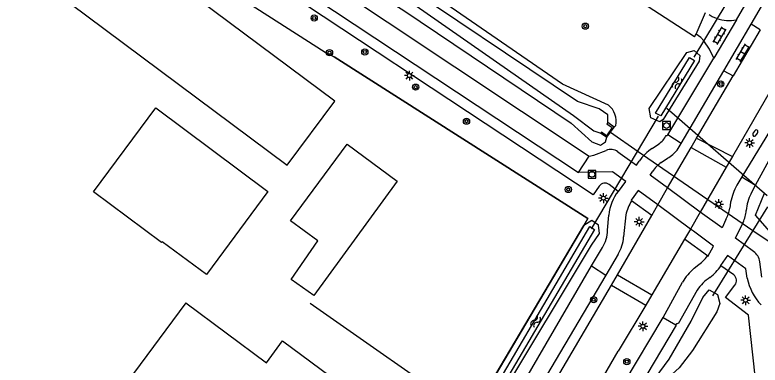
# Model space of a CAD drawing. Extents: x 136000 to 138005, y 398500 to 400500.
# Drawn here: x 137090.6 to 137186.5, y 398578.4 to 398623.5 of the extents above; entities that cross this region are included whole.
import ezdxf

# ---------------------------------------------------------------- set-up
doc = ezdxf.new("R2010")
doc.units = 0
for name, color, linetype in [('gg-afsc-erfafscheiding', 7, 'Continuous'), ('gg-afsc-hekwerk', 7, 'Continuous'), ('gg-afsc-muur', 7, 'Continuous'), ('gg-bbg-bijgebouw', 7, 'Continuous'), ('gg-bbg-gedigitaliseerde bebouwing', 7, 'Continuous'), ('gg-bbg-hoofdgebouw', 7, 'Continuous'), ('gg-knt-verharding', 7, 'Continuous'), ('gg-knt-verharding nz', 7, 'Continuous'), ('gg-kntw-bovenkant insteek waterloop', 7, 'Continuous'), ('gg-kntw-waterlijn', 7, 'Continuous'), ('gg-kwrk-duiker nz buis', 7, 'Continuous'), ('gg-kwrk-kunstwerk', 7, 'Continuous'), ('gt-grn-vlakafsluiter', 7, 'Continuous'), ('gt-symb-boom', 7, 'Continuous'), ('gt-symb-brandkraan', 7, 'Continuous'), ('gt-symb-klinker verharding', 7, 'Continuous'), ('gt-symb-lichtmast', 7, 'Continuous'), ('gt-symb-rioolschacht', 7, 'Continuous'), ('gt-symb-watersymbool', 7, 'Continuous')]:
    doc.layers.add(name, color=color, linetype=linetype)

# ---------------------------------------------------------------- blocks, each defined once
blk = doc.blocks.new('gt0-LMAST')
at = {"layer": 'gt-symb-lichtmast'}
for p, q in [((-0.182, 0.173), (-0.447, 0.438)), ((-0.005, 0.246), (-0.005, 0.621)), ((0.172, 0.173), (0.437, 0.438)), ((-0.255, -0.004), (-0.63, -0.004)), ((-0.182, -0.181), (-0.447, -0.446)), ((-0.005, -0.254), (-0.005, -0.629)), ((0.437, -0.446), (0.172, -0.181)), ((0.245, -0.004), (0.62, -0.004))]:
    blk.add_line(p, q, dxfattribs=at)
blk.add_circle((-0.005, -0.004), 0.25, dxfattribs=at)
blk = doc.blocks.new('gt0-BOOM')
at = {"layer": 'gt-symb-boom'}
for radius in [0.4, 0.2]:
    blk.add_circle((0, 0), radius, dxfattribs=at)
blk = doc.blocks.new('gt0-RS')
at = {"layer": 'gt-symb-rioolschacht'}
blk.add_lwpolyline([(-0.5, -0.5), (0.5, -0.5), (0.5, 0.5), (-0.5, 0.5)], close=True, dxfattribs=at)
blk.add_circle((0, 0), 0.375, dxfattribs=at)
blk = doc.blocks.new('gt0-WA')
at = {"layer": 'gt-symb-watersymbool'}
for centre, start, end in [((-0.323, 0.022), 28.07249, 151.92751), ((0.427, 0.422), 208.07248, 331.92751), ((-0.323, -0.428), 28.07249, 151.92751), ((0.427, -0.028), 208.07248, 331.92751)]:
    blk.add_arc(centre, 0.425, start, end, dxfattribs=at)
blk = doc.blocks.new('gt0-KL1')
at = {"layer": 'gt-symb-klinker verharding'}
for p, q in [((-1.15, 0.3), (1.15, 0.3)), ((-1, -0.3), (-1, 0.3)), ((-0.5, 0.3), (-0.5, 0.45)), ((0, -0.3), (0, 0.3)), ((0.5, 0.3), (0.5, 0.45)), ((1, -0.3), (1, 0.3)), ((-1.15, -0.3), (1.15, -0.3)), ((-0.5, -0.45), (-0.5, -0.3)), ((0.5, -0.45), (0.5, -0.3))]:
    blk.add_line(p, q, dxfattribs=at)
blk = doc.blocks.new('gt0-BR')
at = {"layer": 'gt-symb-brandkraan'}
for centre, radius, start, end in [((-0.244, 0), 0.206, 107.56694, 252.43307), ((0.599, -2.664), 3, 106.89205, 107.56694), ((0, -0.691), 0.938, 73.10799, 106.89205), ((-0.599, -2.664), 3, 72.43309, 73.10799), ((0.244, 0), 0.206, 287.56695, 72.43309), ((0.599, 2.664), 3, 252.43307, 253.10797), ((0, 0.691), 0.938, 253.10797, 286.89206), ((-0.599, 2.664), 3, 286.89206, 287.56695)]:
    blk.add_arc(centre, radius, start, end, dxfattribs=at)

msp = doc.modelspace()

# ---------------------------------------------------------------- linework, layer by layer
at = {"layer": 'gg-afsc-erfafscheiding'}
for p, q in [((137130.519, 398618.619), (137103.067, 398636.265)), ((137178.262, 398620.988), (137179.483, 398623.758)), ((137178.057, 398620.641), (137178.262, 398620.988))]:
    msp.add_line(p, q, dxfattribs=at)
msp.add_lwpolyline([(137178.057, 398620.641), (137159.467, 398632.749), (137150.498, 398633.556), (137125.618, 398649.741), (137121.585, 398652.396), (137127.251, 398661.166)], dxfattribs=at)
at = {"layer": 'gg-afsc-hekwerk'}
for p, q in [((137131.703, 398618.054), (137164.331, 398597.285)), ((137164.331, 398597.285), (137163.805, 398596.397)), ((137163.805, 398596.397), (137149.319, 398571.925))]:
    msp.add_line(p, q, dxfattribs=at)
at = {"layer": 'gg-afsc-muur'}
msp.add_lwpolyline([(137128.592, 398586.391), (137149.319, 398571.925), (137163.805, 398596.397), (137164.331, 398597.285), (137131.703, 398618.054)], dxfattribs=at)
at = {"layer": 'gg-bbg-bijgebouw'}
for points in [[(137096.709, 398638.504), (137090.614, 398630.276), (137125.668, 398604.16), (137131.78, 398612.372), (137096.709, 398638.504)], [(137115.273, 398590.075), (137109.559, 398594.306), (137109.493, 398594.218), (137100.72, 398600.73), (137108.736, 398611.51), (137123.151, 398600.766), (137115.273, 398590.075)], [(137129.1, 398587.386), (137126.181, 398589.454), (137129.578, 398594.419), (137126.089, 398596.974), (137133.386, 398606.835), (137139.794, 398602.107), (137129.1, 398587.386)]]:
    msp.add_lwpolyline(points, dxfattribs=at)
at = {"layer": 'gg-bbg-gedigitaliseerde bebouwing'}
msp.add_lwpolyline([(137112.608, 398586.44), (137105.016, 398576.207), (137110.62, 398572.05)], dxfattribs=at)
at = {"layer": 'gg-bbg-hoofdgebouw'}
msp.add_lwpolyline([(137112.608, 398586.44), (137122.987, 398578.74), (137125.041, 398581.543), (137132.35, 398576.16)], dxfattribs=at)
at = {"layer": 'gg-knt-verharding'}
for p, q in [((137183.455, 398622.838), (137192.012, 398637.427)), ((137114.678, 398635.229), (137163.145, 398603.19)), ((137183.455, 398622.838), (137180.557, 398617.899)), ((137181.837, 398616.284), (137185.336, 398622.264)), ((137186.503, 398621.54), (137185.336, 398622.264)), ((137186.503, 398621.54), (137183.041, 398615.629)), ((137174.625, 398608.042), (137180.557, 398617.899)), ((137176.348, 398606.931), (137181.837, 398616.284)), ((137178.329, 398607.636), (137183.041, 398615.629)), ((137181.837, 398616.284), (137183.041, 398615.629)), ((137192.149, 398615.799), (137184.144, 398602.64)), ((137188.452, 398614.769), (137182.931, 398605.271)), ((137176.348, 398606.931), (137174.625, 398608.042)), ((137172.63, 398606.307), (137173.447, 398606.856)), ((137175.812, 398606.092), (137176.348, 398606.931)), ((137177.645, 398606.427), (137178.329, 398607.636)), ((137178.329, 398607.636), (137182.931, 398605.271)), ((137174.596, 398601.215), (137177.645, 398606.427)), ((137177.645, 398606.427), (137182.124, 398603.889)), ((137185.92, 398601.567), (137188.38, 398606.1)), ((137163.145, 398603.19), (137164.528, 398605.307)), ((137173.763, 398604.483), (137174.595, 398605.041)), ((137182.931, 398605.271), (137182.124, 398603.889)), ((137182.124, 398603.889), (137178.805, 398598.116)), ((137184.144, 398602.64), (137183.501, 398601.57)), ((137184.144, 398602.64), (137185.92, 398601.567)), ((137168.232, 398600.776), (137167.083, 398601.672)), ((137173.332, 398599.036), (137174.596, 398601.215)), ((137185.351, 398600.518), (137185.92, 398601.567)), ((137172.553, 398597.691), (137169.976, 398599.562)), ((137182.714, 398599.38), (137182.592, 398598.619)), ((137172.553, 398597.691), (137173.332, 398599.036)), ((137178.805, 398598.116), (137177.538, 398595.911)), ((137166.86, 398595.782), (137167.06, 398597.734)), ((137168.148, 398590.031), (137172.553, 398597.691)), ((137169.225, 398597.739), (137168.944, 398594.91)), ((137177.538, 398595.911), (137176.78, 398594.628)), ((137176.78, 398594.628), (137172.587, 398587.468)), ((137179.72, 398592.474), (137176.78, 398594.628)), ((137164.79, 398591.203), (137166.218, 398593.548)), ((137168.219, 398592.685), (137166.641, 398590.014)), ((137186.747, 398589.752), (137186.472, 398591.734)), ((137150.17, 398566.096), (137164.79, 398591.203)), ((137164.79, 398591.203), (137166.641, 398590.014)), ((137178.025, 398590.891), (137178.639, 398591.373)), ((137183.103, 398590.043), (137181.469, 398591.217)), ((137166.641, 398590.014), (137151.535, 398564.504)), ((137167.392, 398588.723), (137168.148, 398590.031)), ((137168.148, 398590.031), (137172.587, 398587.468)), ((137152.737, 398563.801), (137167.392, 398588.723)), ((137167.392, 398588.723), (137171.816, 398586.148)), ((137174.01, 398584.568), (137176.516, 398589.09)), ((137172.587, 398587.468), (137171.816, 398586.148)), ((137171.816, 398586.148), (137168.246, 398580.233)), ((137143.94, 398533.95), (137174.01, 398584.568)), ((137174.01, 398584.568), (137175.643, 398583.63)), ((137143.156, 398537.141), (137168.246, 398580.233))]:
    msp.add_line(p, q, dxfattribs=at)
for points in [[(137185.336, 398622.264), (137195.923, 398640.354), (137198.14, 398643.887), (137200.406, 398647.389)], [(137116.715, 398636.928), (137121.236, 398634.083), (137164.528, 398605.307)], [(137165.782, 398601.448), (137165.033, 398600.347), (137114.116, 398633.974)], [(137180.951, 398622.99), (137180.353, 398623.233), (137179.96, 398623.47)], [(137180.557, 398617.899), (137179.988, 398619.06), (137179.258, 398620.127), (137178.88, 398620.572), (137178.262, 398620.988)], [(137174.437, 398607.975), (137174.546, 398607.937), (137174.625, 398608.042)], [(137164.528, 398605.307), (137165.092, 398605.432), (137166.679, 398606.037)], [(137168.199, 398605.871), (137170.598, 398604.136), (137170.96, 398604.642)], [(137174.596, 398601.215), (137172.355, 398602.866), (137172.696, 398603.355)], [(137182.109, 398597.143), (137181.605, 398596.066), (137178.805, 398598.116)], [(137185.655, 398593.032), (137183.322, 398594.767), (137184.316, 398596.789)], [(137185.88, 398577.016), (137185.022, 398584.86), (137182.067, 398587.13), (137183.273, 398588.71)], [(137178.418, 398588.083), (137175.962, 398583.734), (137175.875, 398583.774), (137175.835, 398583.717), (137175.737, 398583.777), (137175.643, 398583.63)], [(137175.643, 398583.63), (137175.713, 398583.59), (137147.02, 398535.36)]]:
    msp.add_lwpolyline(points, dxfattribs=at)
for centre, radius, start, end in [((137182.49, 398627.641), 4.899, 251.69024, 281.36224), ((137171.786, 398609.323), 2.974, 303.9544, 333.04603), ((137167.288, 398604.568), 1.59, 55.0213, 112.5135), ((137175.353, 398601.906), 5.175, 121.74412, 148.08408), ((137172.541, 398608.649), 4.152, 299.64828, 321.97943), ((137176.161, 398601.146), 4.11, 125.70322, 147.48051), ((137166.546, 398600.9), 0.94, 55.17431, 144.36396), ((137190.431, 398597.843), 7.869, 151.72983, 168.73728), ((137172.504, 398597.383), 5.455, 141.54464, 176.31473), ((137189.781, 398598.081), 5.056, 151.18631, 177.46391), ((137174.681, 398596.558), 5.582, 147.43877, 167.78199), ((137177.862, 398599.35), 4.786, 332.54335, 351.21675), ((137178.734, 398599.128), 6.053, 337.2664, 352.185), ((137162.69, 398595.771), 4.17, 327.78231, 0.15083), ((137164.075, 398595.266), 4.882, 328.08508, 355.81928), ((137176.076, 398594.97), 4.417, 305.46578, 325.58453), ((137184.586, 398591.453), 1.907, 8.47096, 55.90412), ((137182.616, 398585.512), 7.072, 130.4793, 149.60358), ((137176.823, 398594.213), 5.529, 305.54922, 327.18421), ((137183.426, 398584.734), 6.025, 124.23093, 146.22729), ((137182.499, 398589.289), 0.966, 323.21568, 51.31993)]:
    msp.add_arc(centre, radius, start, end, dxfattribs=at)
at = {"layer": 'gg-knt-verharding nz'}
for p, q in [((137178.805, 398598.116), (137174.596, 398601.215)), ((137177.538, 398595.911), (137173.332, 398599.036))]:
    msp.add_line(p, q, dxfattribs=at)
for points in [[(137168.232, 398600.776), (137168.293, 398600.753), (137169.214, 398602.034), (137167.519, 398603.273), (137163.145, 398603.19)], [(137173.332, 398599.036), (137170.816, 398600.884), (137169.902, 398599.626), (137169.976, 398599.562)], [(137179.72, 398592.474), (137179.792, 398592.412), (137180.507, 398593.728), (137177.946, 398595.653), (137177.538, 398595.911)], [(137184.854, 398589.616), (137184.686, 398590.804), (137182.308, 398592.538), (137181.397, 398591.261), (137181.469, 398591.217)]]:
    msp.add_lwpolyline(points, dxfattribs=at)
msp.add_arc((137191.611, 398590.955), 6.888, 191.20574, 223.85654, dxfattribs=at)
at = {"layer": 'gg-kntw-bovenkant insteek waterloop'}
msp.add_line((137167.705, 398609.031), (137167.928, 398609.237), dxfattribs=at)
for points in [[(137166.983, 398611.864), (137161.06, 398614.574), (137146.759, 398624.422), (137135.207, 398632.269), (137118.838, 398643.146)], [(137117.95, 398637.827), (137126.102, 398633.186), (137140.674, 398624.014), (137162.2, 398609.545), (137164.833, 398607.163), (137165.987, 398606.707), (137166.627, 398607.137), (137166.768, 398607.727)], [(137177.082, 398618.621), (137178.015, 398618.894), (137178.751, 398618.245), (137178.663, 398617.531), (137174.039, 398610.025), (137173.619, 398609.721), (137172.458, 398610.209), (137172.25, 398611.41), (137177.082, 398618.621)], [(137188.001, 398595.059), (137187.76, 398595.596), (137185.914, 398597.725), (137187.053, 398600.555)], [(137149.088, 398567.661), (137162.219, 398589.58), (137164.827, 398593.876), (137165.85, 398595.36), (137165.696, 398596.431), (137164.845, 398597.03), (137163.805, 398596.397)], [(137146.918, 398532.259), (137173.01, 398576.749), (137174.792, 398579.22), (137177.647, 398584.086), (137179.14, 398587.135), (137179.949, 398588.118), (137181.006, 398587.501), (137181.313, 398586.339), (137180.949, 398585.277), (137177.794, 398580.313), (137176.076, 398578.102), (137174.773, 398576.879), (137147.648, 398531.664)]]:
    msp.add_lwpolyline(points, dxfattribs=at)
msp.add_arc((137165.323, 398609.783), 2.662, 348.15182, 51.41813, dxfattribs=at)
at = {"layer": 'gg-kntw-waterlijn'}
for points in [[(137166.893, 398609.614), (137166.893, 398610.597), (137165.778, 398611.402), (137162.989, 398612.31), (137138.344, 398628.928), (137121.169, 398640.312), (137117.007, 398643.2), (137116.254, 398644.707), (137113.606, 398652.318), (137112.834, 398652.318), (137111.9, 398652.036), (137111.9, 398650.581), (137114.318, 398643.59), (137115.548, 398641.91), (137118.233, 398640.039), (137142.242, 398624.629), (137162.48, 398610.53), (137165.102, 398608.556), (137165.992, 398608.251)], [(137173.04, 398610.83), (137177.407, 398618.005), (137178.053, 398617.612), (137173.715, 398610.486), (137173.04, 398610.83)], [(137165.178, 398595.865), (137149.012, 398568.391), (137148.407, 398568.747), (137164.576, 398596.257), (137165.178, 398595.865)]]:
    msp.add_lwpolyline(points, dxfattribs=at)
at = {"layer": 'gg-kwrk-duiker nz buis'}
for p, q in [((137182.091, 398624.85), (137177.968, 398618.036)), ((137174.507, 398611.473), (137187.409, 398600.245)), ((137173.37, 398610.434), (137164.784, 398595.941))]:
    msp.add_line(p, q, dxfattribs=at)
for points in [[(137167.238, 398608.38), (137170.827, 398605.91), (137185.576, 398595.762), (137187.559, 398594.398)], [(137187.444, 398598.794), (137185.576, 398595.762), (137180.392, 398587.35)]]:
    msp.add_lwpolyline(points, dxfattribs=at)
at = {"layer": 'gg-kwrk-kunstwerk'}
for p, q in [((137166.768, 398607.727), (137167.705, 398609.031)), ((137167.705, 398609.031), (137166.893, 398609.614)), ((137165.992, 398608.251), (137166.768, 398607.727))]:
    msp.add_line(p, q, dxfattribs=at)
msp.add_lwpolyline([(137166.893, 398609.614), (137166.791, 398609.472), (137167.488, 398608.993), (137166.747, 398607.933), (137166.116, 398608.397), (137165.992, 398608.251)], dxfattribs=at)
at = {"layer": 'gt-grn-vlakafsluiter'}
msp.add_line((137130.519, 398618.619), (137131.703, 398618.054), dxfattribs=at)

# ---------------------------------------------------------------- block references
at = {"layer": 'gt-symb-boom'}
for p in [(137129.127, 398623.052), (137164.007, 398622.018), (137131.099, 398618.595), (137135.641, 398618.694), (137142.173, 398614.179), (137181.443, 398614.591), (137148.727, 398609.796), (137161.814, 398601.015), (137165.093, 398586.838), (137169.357, 398578.883)]:
    msp.add_blockref('gt0-BOOM', p, dxfattribs=at)
at = {"layer": 'gt-symb-brandkraan', "rotation": -122.75243944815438}
msp.add_blockref('gt0-BR', (137185.893, 398608.27), dxfattribs=at)
at = {"layer": 'gt-symb-klinker verharding', "rotation": 59.40956459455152}
for p in [(137181.288, 398620.802), (137184.279, 398618.581)]:
    msp.add_blockref('gt0-KL1', p, dxfattribs=at)
at = {"layer": 'gt-symb-lichtmast'}
for p in [(137141.377, 398615.667), (137185.156, 398607.009), (137166.344, 398599.908), (137181.181, 398599.14), (137170.949, 398596.867), (137184.639, 398586.782), (137171.433, 398583.433)]:
    msp.add_blockref('gt0-LMAST', p, dxfattribs=at)
at = {"layer": 'gt-symb-rioolschacht'}
for p in [(137174.462, 398609.239), (137164.867, 398602.969)]:
    msp.add_blockref('gt0-RS', p, dxfattribs=at)
at = {"layer": 'gt-symb-watersymbool'}
for p, rotation in [((137175.778, 398614.664), 60.66720921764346), ((137157.587, 398584.017), 58.94783928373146)]:
    msp.add_blockref('gt0-WA', p, dxfattribs=dict(at, rotation=rotation))

doc.saveas('drawing.dxf')
